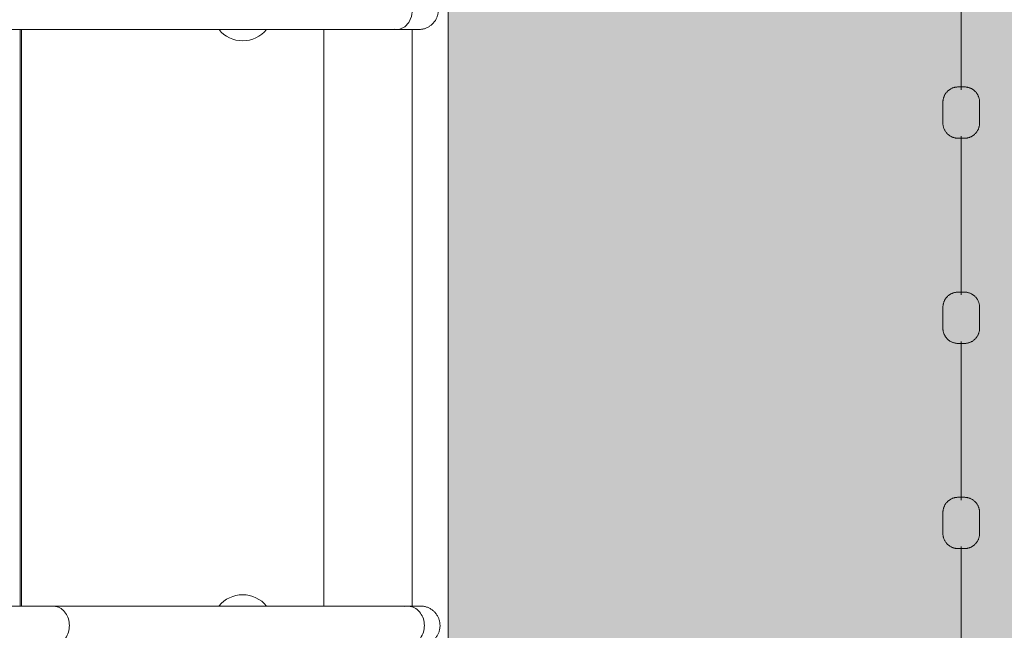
# Model space of a CAD drawing. Header units: millimetres. Extents: x 2016 to 102618, y -16590 to 68005.
# Tile 279 of 654: x 68083 to 69042, y 37715 to 38311. Entities that reach past the tile are written whole.
import ezdxf

# ---------------------------------------------------------------- set-up
doc = ezdxf.new("R2010")
doc.units = ezdxf.units.MM
for name, color, linetype, lineweight in [('A-DETL', 90, 'Continuous', 18), ('A-GENM', 13, 'Continuous', 13), ('A-WALL', 113, 'Continuous', 13), ('Q-SPCQ', 91, 'Continuous', 13)]:
    doc.layers.add(name, color=color, linetype=linetype, lineweight=lineweight)
doc.layers.add('Water', color=131, linetype='Continuous')

# ---------------------------------------------------------------- blocks, each defined once
blk = doc.blocks.new('43_VCS_SE_goot_rooster_schuin - 28_VCS_RVS wand-gootrooster 25000mm-4108952-00 Begane grond')
at = {"layer": 'Q-SPCQ'}
for p, q in [((-11070.2, 147.1), (-10508.03, 147.1)), ((-10508.02, 145.79), (-11070.19, 145.79)), ((-11070.17, -148.81), (-10508.12, -148.81))]:
    blk.add_line(p, q, dxfattribs=at)
blk = doc.blocks.new('72_VCS_SE_basintrap - basintrap-V274-00 Begane grond')
at = {"layer": 'A-GENM', "lineweight": 5}
for p, q in [((372, 0), (-372, 0)), ((281, -39.7), (281, -385.06)), ((319, -385.06), (319, -39.7)), ((-319, -49.62), (-319, -387.15)), ((-319, -49.62), (-318.71, -52.22)), ((-281.29, -52.23), (-281, -49.62)), ((-281, -387.15), (-281, -49.62)), ((-319, -127.86), (-319, -466.5)), ((-281, -466.5), (-281, -127.86)), ((281, -126.8), (281, -466)), ((319, -466), (319, -126.8)), ((-319, -466.5), (-319, -747.62)), ((-281, -747.62), (-281, -466.5)), ((281, -466), (281, -750)), ((319, -750), (319, -466)), ((-319, -747.62), (-319, -831)), ((-281, -797.34), (-281, -747.62)), ((281, -750), (281, -831)), ((319, -798.58), (319, -750))]:
    blk.add_line(p, q, dxfattribs=at)
at = {"layer": 'A-GENM', "lineweight": 5, "flags": 128}
for points in [[(-319, -28.45), (-318.98, -27.69), (-318.94, -26.93), (-318.86, -26.18), (-318.76, -25.43), (-318.62, -24.68), (-318.46, -23.94), (-318.26, -23.2), (-318.04, -22.48), (-317.78, -21.76), (-317.5, -21.05), (-317.19, -20.36), (-316.85, -19.68), (-316.49, -19.01), (-316.1, -18.36), (-315.68, -17.73), (-315.24, -17.11), (-314.77, -16.51), (-314.28, -15.93), (-313.77, -15.36), (-313.24, -14.82), (-312.68, -14.31), (-312.11, -13.81), (-311.51, -13.34), (-310.9, -12.89), (-310.27, -12.47), (-309.62, -12.07), (-308.96, -11.7), (-308.28, -11.35), (-307.59, -11.03), (-306.88, -10.74), (-306.17, -10.48), (-305.45, -10.25), (-304.72, -10.05), (-303.98, -9.87), (-303.23, -9.73), (-302.48, -9.62), (-301.72, -9.53), (-300.96, -9.48), (-300.21, -9.45), (-300, -9.45)], [(-300, -9.45), (-299.24, -9.47), (-298.48, -9.51), (-297.73, -9.59), (-296.97, -9.7), (-296.23, -9.83), (-295.48, -10), (-294.75, -10.19), (-294.02, -10.42), (-293.31, -10.67), (-292.6, -10.95), (-291.91, -11.26), (-291.23, -11.6), (-290.56, -11.96), (-289.91, -12.36), (-289.27, -12.77), (-288.65, -13.21), (-288.05, -13.68), (-287.47, -14.17), (-286.91, -14.68), (-286.37, -15.22), (-285.85, -15.77), (-285.36, -16.35), (-284.88, -16.94), (-284.44, -17.56), (-284.01, -18.19), (-283.61, -18.84), (-283.24, -19.5), (-282.9, -20.18), (-282.58, -20.87), (-282.29, -21.57), (-282.03, -22.28), (-281.8, -23.01), (-281.59, -23.74), (-281.42, -24.48), (-281.28, -25.22), (-281.16, -25.98), (-281.08, -26.73), (-281.02, -27.49), (-281, -28.25), (-281, -28.45)], [(281, -26.8), (281.02, -26.04), (281.06, -25.28), (281.14, -24.52), (281.24, -23.77), (281.38, -23.02), (281.54, -22.28), (281.74, -21.55), (281.96, -20.82), (282.22, -20.1), (282.5, -19.4), (282.81, -18.7), (283.15, -18.02), (283.51, -17.36), (283.9, -16.71), (284.32, -16.07), (284.76, -15.45), (285.23, -14.85), (285.72, -14.27), (286.23, -13.71), (286.76, -13.17), (287.32, -12.65), (287.89, -12.15), (288.49, -11.68), (289.1, -11.23), (289.73, -10.81), (290.38, -10.41), (291.04, -10.04), (291.72, -9.7), (292.41, -9.38), (293.12, -9.09), (293.83, -8.83), (294.55, -8.6), (295.28, -8.39), (296.02, -8.22), (296.77, -8.07), (297.52, -7.96), (298.28, -7.88), (299.04, -7.82), (299.79, -7.8), (300, -7.8)], [(300, -7.8), (300.76, -7.81), (301.52, -7.86), (302.27, -7.93), (303.03, -8.04), (303.77, -8.18), (304.52, -8.34), (305.25, -8.54), (305.98, -8.76), (306.69, -9.02), (307.4, -9.3), (308.09, -9.61), (308.77, -9.94), (309.44, -10.31), (310.09, -10.7), (310.73, -11.12), (311.35, -11.56), (311.95, -12.02), (312.53, -12.51), (313.09, -13.03), (313.63, -13.56), (314.15, -14.12), (314.64, -14.69), (315.12, -15.29), (315.56, -15.9), (315.99, -16.53), (316.39, -17.18), (316.76, -17.84), (317.1, -18.52), (317.42, -19.21), (317.71, -19.91), (317.97, -20.63), (318.2, -21.35), (318.41, -22.08), (318.58, -22.82), (318.72, -23.57), (318.84, -24.32), (318.92, -25.08), (318.98, -25.83), (319, -26.59), (319, -26.8)], [(-319, -127.86), (-319, -123.89), (-319, -119.92), (-319, -115.96), (-319, -112.03), (-319, -108.11), (-319, -104.23), (-319, -100.39), (-319, -96.59), (-319, -92.84), (-319, -89.15), (-319, -85.52), (-319, -81.96), (-319, -78.47), (-319, -75.06), (-319, -71.73), (-319, -68.5), (-319, -65.36), (-319, -62.31), (-319, -59.38), (-319, -56.55), (-319, -53.84), (-319, -51.24), (-319, -48.77), (-319, -46.43), (-319, -44.21), (-319, -42.13), (-319, -40.19), (-319, -38.38), (-319, -36.72), (-319, -35.21), (-319, -33.84), (-319, -32.63), (-319, -31.56), (-319, -30.65), (-319, -29.9), (-319, -29.3), (-319, -28.86), (-319, -28.58), (-319, -28.46), (-319, -28.45)], [(-319, -28.45), (-319, -28.53), (-319, -28.77), (-319, -29.17), (-319, -29.72), (-319, -30.43), (-319, -31.3), (-319, -32.32), (-319, -33.5), (-319, -34.83), (-319, -36.3), (-319, -37.92), (-319, -39.69), (-319, -41.59), (-319, -43.64), (-319, -45.82), (-319, -48.13), (-319, -49.62)], [(-281, -49.62), (-281, -47.23), (-281, -44.97), (-281, -42.84), (-281, -40.85), (-281, -39), (-281, -37.29), (-281, -35.72), (-281, -34.3), (-281, -33.03), (-281, -31.92), (-281, -30.95), (-281, -30.14), (-281, -29.49), (-281, -29), (-281, -28.66), (-281, -28.48), (-281, -28.45)], [(-281, -28.45), (-281, -28.53), (-281, -28.77), (-281, -29.17), (-281, -29.72), (-281, -30.43), (-281, -31.3), (-281, -32.32), (-281, -33.5), (-281, -34.83), (-281, -36.3), (-281, -37.92), (-281, -39.69), (-281, -41.59), (-281, -43.64), (-281, -45.82), (-281, -48.13), (-281, -50.56), (-281, -53.13), (-281, -55.81), (-281, -58.6), (-281, -61.51), (-281, -64.52), (-281, -67.64), (-281, -70.85), (-281, -74.15), (-281, -77.54), (-281, -81.01), (-281, -84.55), (-281, -88.17), (-281, -91.84), (-281, -95.58), (-281, -99.36), (-281, -103.19), (-281, -107.06), (-281, -110.97), (-281, -114.9), (-281, -118.85), (-281, -122.82), (-281, -126.79), (-281, -127.86)], [(281, -126.8), (281, -122.8), (281, -118.81), (281, -114.83), (281, -110.87), (281, -106.93), (281, -103.03), (281, -99.16), (281, -95.34), (281, -91.57), (281, -87.86), (281, -84.2), (281, -80.62), (281, -77.11), (281, -73.68), (281, -70.33), (281, -67.08), (281, -63.92), (281, -60.86), (281, -57.91), (281, -55.06), (281, -52.33), (281, -49.72), (281, -47.24), (281, -44.88), (281, -42.65), (281, -40.56), (281, -38.6), (281, -36.79), (281, -35.12), (281, -33.59), (281, -32.22), (281, -31), (281, -29.93), (281, -29.01), (281, -28.25), (281, -27.65), (281, -27.21), (281, -26.93), (281, -26.8), (281, -26.8)], [(281, -26.8), (281, -26.88), (281, -27.12), (281, -27.52), (281, -28.08), (281, -28.79), (281, -29.66), (281, -30.69), (281, -31.87), (281, -33.21), (281, -34.69), (281, -36.32), (281, -38.1), (281, -39.7)], [(319, -39.7), (319, -37.81), (319, -36.06), (319, -34.45), (319, -32.99), (319, -31.68), (319, -30.52), (319, -29.52), (319, -28.67), (319, -27.98), (319, -27.44), (319, -27.07), (319, -26.85), (319, -26.8)], [(319, -26.8), (319, -26.88), (319, -27.12), (319, -27.52), (319, -28.08), (319, -28.79), (319, -29.66), (319, -30.69), (319, -31.87), (319, -33.21), (319, -34.69), (319, -36.32), (319, -38.1), (319, -40.02), (319, -42.07), (319, -44.26), (319, -46.59), (319, -49.04), (319, -51.62), (319, -54.31), (319, -57.13), (319, -60.05), (319, -63.08), (319, -66.22), (319, -69.45), (319, -72.77), (319, -76.18), (319, -79.67), (319, -83.23), (319, -86.86), (319, -90.56), (319, -94.32), (319, -98.13), (319, -101.98), (319, -105.87), (319, -109.8), (319, -113.76), (319, -117.73), (319, -121.72), (319, -125.72), (319, -126.8)], [(-300, -34.6), (-306.5, -35.51), (-312.21, -38.11), (-316.45, -42.11), (-318.71, -47.01), (-319, -49.62)], [(-281, -49.62), (-281.29, -47.02), (-283.55, -42.11), (-287.78, -38.12), (-293.5, -35.51), (-300, -34.6)], [(-319, -387.15), (-319, -389.64), (-319, -392.26), (-319, -395), (-319, -397.86), (-319, -400.82), (-319, -403.89), (-319, -407.05), (-319, -410.32), (-319, -413.67), (-319, -417.11), (-319, -420.62), (-319, -424.22), (-319, -427.87), (-319, -431.59), (-319, -435.37), (-319, -439.19), (-319, -443.06), (-319, -446.97), (-319, -450.91), (-319, -454.87), (-319, -458.85), (-319, -462.84), (-319, -466.5)], [(-281, -466.5), (-281, -462.5), (-281, -458.51), (-281, -454.53), (-281, -450.57), (-281, -446.63), (-281, -442.73), (-281, -438.86), (-281, -435.04), (-281, -431.27), (-281, -427.56), (-281, -423.9), (-281, -420.32), (-281, -416.81), (-281, -413.38), (-281, -410.03), (-281, -406.78), (-281, -403.62), (-281, -400.56), (-281, -397.61), (-281, -394.76), (-281, -392.03), (-281, -389.42), (-281, -387.15)], [(281, -385.06), (281, -387.47), (281, -390.01), (281, -392.67), (281, -395.45), (281, -398.34), (281, -401.34), (281, -404.44), (281, -407.64), (281, -410.94), (281, -414.32), (281, -417.78), (281, -421.32), (281, -424.94), (281, -428.62), (281, -432.36), (281, -436.15), (281, -439.99), (281, -443.87), (281, -447.79), (281, -451.74), (281, -455.71), (281, -459.69), (281, -463.69), (281, -466)], [(319, -466), (319, -462), (319, -458.01), (319, -454.03), (319, -450.07), (319, -446.13), (319, -442.23), (319, -438.36), (319, -434.54), (319, -430.77), (319, -427.06), (319, -423.41), (319, -419.82), (319, -416.31), (319, -412.88), (319, -409.54), (319, -406.28), (319, -403.12), (319, -400.06), (319, -397.11), (319, -394.26), (319, -391.54), (319, -388.93), (319, -386.44), (319, -385.06)], [(-319, -747.62), (-319, -751.71), (-319, -755.8), (-319, -759.88), (-319, -763.93), (-319, -767.96), (-319, -771.96), (-319, -775.91), (-319, -779.83), (-319, -783.69), (-319, -787.49), (-319, -791.23), (-319, -794.9), (-319, -798.49), (-319, -802), (-319, -805.43), (-319, -808.76), (-319, -812), (-319, -815.13), (-319, -818.15), (-319, -821.06), (-319, -823.86), (-319, -826.53), (-319, -829.07), (-319, -831.49), (-319, -833.77), (-319, -835.91), (-319, -837.91), (-319, -839.77), (-319, -841.48), (-319, -843.04), (-319, -844.45), (-319, -845.7), (-319, -846.8), (-319, -847.73), (-319, -848.51), (-319, -849.13), (-319, -849.58), (-319, -849.87), (-319, -849.99), (-319, -850)], [(-281, -850), (-281, -849.92), (-281, -849.67), (-281, -849.26), (-281, -848.69), (-281, -847.96), (-281, -847.07), (-281, -846.01), (-281, -844.8), (-281, -843.44), (-281, -841.92), (-281, -840.25), (-281, -838.43), (-281, -836.47), (-281, -834.36), (-281, -832.12), (-281, -829.74), (-281, -827.23), (-281, -824.59), (-281, -821.83), (-281, -818.95), (-281, -815.95), (-281, -812.85), (-281, -809.64), (-281, -806.34), (-281, -802.94), (-281, -799.45), (-281, -795.87), (-281, -792.23), (-281, -788.5), (-281, -784.72), (-281, -780.87), (-281, -776.97), (-281, -773.03), (-281, -769.04), (-281, -765.02), (-281, -760.97), (-281, -756.9), (-281, -752.82), (-281, -748.73), (-281, -747.62)], [(281, -750), (281, -754), (281, -757.99), (281, -761.97), (281, -765.93), (281, -769.87), (281, -773.77), (281, -777.64), (281, -781.46), (281, -785.23), (281, -788.94), (281, -792.59), (281, -796.18), (281, -799.69), (281, -803.12), (281, -806.46), (281, -809.72), (281, -812.88), (281, -815.94), (281, -818.89), (281, -821.74), (281, -824.46), (281, -827.07), (281, -829.56), (281, -831.92), (281, -834.15), (281, -836.24), (281, -838.2), (281, -840.01), (281, -841.68), (281, -843.2), (281, -844.58), (281, -845.8), (281, -846.87), (281, -847.79), (281, -848.54), (281, -849.15), (281, -849.59), (281, -849.87), (281, -849.99), (281, -850)], [(319, -850), (319, -849.92), (319, -849.68), (319, -849.28), (319, -848.72), (319, -848.01), (319, -847.13), (319, -846.11), (319, -844.92), (319, -843.59), (319, -842.11), (319, -840.48), (319, -838.7), (319, -836.78), (319, -834.73), (319, -832.53), (319, -830.21), (319, -827.76), (319, -825.18), (319, -822.48), (319, -819.67), (319, -816.75), (319, -813.72), (319, -810.58), (319, -807.35), (319, -804.03), (319, -800.62), (319, -797.13), (319, -793.57), (319, -789.93), (319, -786.24), (319, -782.48), (319, -778.67), (319, -774.82), (319, -770.92), (319, -767), (319, -763.04), (319, -759.07), (319, -755.08), (319, -751.08), (319, -750)]]:
    blk.add_lwpolyline(points, dxfattribs=at)
at = {"layer": 'A-GENM', "lineweight": 5}
for points in [[(300, -23.03), (297.79, -23.03), (293.37, -23.72), (287.54, -26.67), (283.2, -31.2), (280.91, -36.75), (280.9, -40.69), (281.29, -42.6)], [(318.71, -42.6), (319.1, -40.69), (319.1, -36.76), (316.79, -31.2), (312.47, -26.68), (306.63, -23.72), (302.21, -23.03), (300, -23.03)]]:
    blk.add_open_spline(points, degree=3, dxfattribs=at)
for points, knots in [([(281.16, -387.13), (280.91, -385.51), (281.01, -381.96), (283.2, -376.82), (287.53, -372.42), (293.36, -369.54), (297.79, -368.88), (300, -368.88)], [0.459217, 0.459217, 0.459217, 0.459217, 0.5555556, 0.6666667, 0.7777778, 0.8888889, 1, 1, 1, 1]), ([(300, -368.88), (302.21, -368.88), (306.64, -369.54), (312.48, -372.42), (316.8, -376.82), (319.06, -382.14), (319.09, -385.85), (318.76, -387.62)], [0, 0, 0, 0, 0.1111111, 0.2222222, 0.3333333, 0.4444444, 0.5507056, 0.5507056, 0.5507056, 0.5507056])]:
    blk.add_open_spline(points, degree=3, knots=knots, dxfattribs=at)
at = {"layer": 'Q-SPCQ'}
for p, q in [((375, 0), (372, 0)), ((372, 0), (372, -35)), ((375, -35), (375, 0)), ((-372, 0), (-375, 0)), ((-375, 0), (-375, -35)), ((-372, -35), (-372, 0))]:
    blk.add_line(p, q, dxfattribs=at)
for centre, start, end in [((-300, -200), 129.22589, 180), ((-300, -200), 0, 50.77288), ((300, -200), 129.14693, 180), ((300, -200), 0, 50.85307), ((-300, -200), 180, 230.39994), ((-300, -200), 309.60006, 360), ((300, -200), 180, 230.39707), ((300, -200), 309.60293, 360), ((-300, -850), 129.65685, 180), ((-300, -850), 0, 50.34315), ((300, -850), 129.65685, 180), ((300, -850), 0, 50.34315), ((-300, -850), 180, 360), ((300, -850), 180, 360)]:
    blk.add_arc(centre, 30, start, end, dxfattribs=at)
blk = doc.blocks.new('89_VCS_SE_drijflijn - drijflijn-V276-00 Begane grond')
at = {"layer": 'Q-SPCQ'}
for p, q in [((9967.19, 17.84), (9946.72, 17.84)), ((10167.19, 17.84), (10146.72, 17.84)), ((10367.19, 17.84), (10346.72, 17.84)), ((9779.88, 0), (9934.64, 0)), ((9979.88, 0), (10134.64, 0)), ((10179.88, 0), (10334.64, 0)), ((10379.88, 0), (10534.64, 0)), ((9946.72, -17.84), (9967.19, -17.84)), ((10146.72, -17.84), (10167.19, -17.84)), ((10346.72, -17.84), (10367.19, -17.84))]:
    blk.add_line(p, q, dxfattribs=at)
at = {"layer": 'Q-SPCQ', "flags": 128}
for points in [[(9931.87, 3), (9931.89, 3.59), (9931.92, 4.19), (9931.98, 4.78), (9932.06, 5.36), (9932.17, 5.95), (9932.3, 6.53), (9932.45, 7.1), (9932.63, 7.67), (9932.83, 8.23), (9933.05, 8.78), (9933.29, 9.32), (9933.55, 9.85), (9933.84, 10.37), (9934.14, 10.88), (9934.47, 11.38), (9934.81, 11.86), (9935.18, 12.33), (9935.56, 12.79), (9935.96, 13.22), (9936.38, 13.65), (9936.81, 14.05), (9937.26, 14.44), (9937.73, 14.81), (9938.2, 15.16), (9938.7, 15.49), (9939.2, 15.8), (9939.72, 16.09), (9940.25, 16.36), (9940.79, 16.61), (9941.34, 16.83), (9941.9, 17.04), (9942.46, 17.22), (9943.03, 17.38), (9943.61, 17.51), (9944.19, 17.63), (9944.78, 17.72), (9945.37, 17.78), (9945.96, 17.82), (9946.56, 17.84), (9946.72, 17.84)], [(9967.19, 17.84), (9967.78, 17.83), (9968.36, 17.79), (9968.95, 17.74), (9969.53, 17.65), (9970.11, 17.55), (9970.68, 17.42), (9971.25, 17.27), (9971.81, 17.1), (9972.36, 16.9), (9972.91, 16.68), (9973.45, 16.44), (9973.97, 16.18), (9974.49, 15.9), (9974.99, 15.6), (9975.48, 15.28), (9975.96, 14.94), (9976.42, 14.58), (9976.87, 14.2), (9977.31, 13.8), (9977.72, 13.39), (9978.13, 12.96), (9978.51, 12.51), (9978.87, 12.05), (9979.22, 11.58), (9979.55, 11.09), (9979.85, 10.59), (9980.14, 10.08), (9980.41, 9.56), (9980.65, 9.02), (9980.88, 8.48), (9981.08, 7.93), (9981.26, 7.37), (9981.42, 6.8), (9981.55, 6.23), (9981.66, 5.65), (9981.75, 5.07), (9981.81, 4.49), (9981.86, 3.9), (9981.87, 3.32), (9981.87, 3.16)], [(10131.87, 3), (10131.89, 3.59), (10131.92, 4.19), (10131.98, 4.78), (10132.06, 5.36), (10132.17, 5.95), (10132.3, 6.53), (10132.45, 7.1), (10132.63, 7.67), (10132.83, 8.23), (10133.05, 8.78), (10133.29, 9.32), (10133.55, 9.85), (10133.84, 10.37), (10134.14, 10.88), (10134.47, 11.38), (10134.81, 11.86), (10135.18, 12.33), (10135.56, 12.79), (10135.96, 13.22), (10136.38, 13.65), (10136.81, 14.05), (10137.26, 14.44), (10137.73, 14.81), (10138.2, 15.16), (10138.7, 15.49), (10139.2, 15.8), (10139.72, 16.09), (10140.25, 16.36), (10140.79, 16.61), (10141.34, 16.83), (10141.9, 17.04), (10142.46, 17.22), (10143.03, 17.38), (10143.61, 17.51), (10144.19, 17.63), (10144.78, 17.72), (10145.37, 17.78), (10145.96, 17.82), (10146.56, 17.84), (10146.72, 17.84)], [(10167.19, 17.84), (10167.78, 17.83), (10168.36, 17.79), (10168.95, 17.74), (10169.53, 17.65), (10170.11, 17.55), (10170.68, 17.42), (10171.25, 17.27), (10171.81, 17.1), (10172.36, 16.9), (10172.91, 16.68), (10173.45, 16.44), (10173.97, 16.18), (10174.49, 15.9), (10174.99, 15.6), (10175.48, 15.28), (10175.96, 14.94), (10176.42, 14.58), (10176.87, 14.2), (10177.31, 13.8), (10177.72, 13.39), (10178.13, 12.96), (10178.51, 12.51), (10178.87, 12.05), (10179.22, 11.58), (10179.55, 11.09), (10179.85, 10.59), (10180.14, 10.08), (10180.41, 9.56), (10180.65, 9.02), (10180.88, 8.48), (10181.08, 7.93), (10181.26, 7.37), (10181.42, 6.8), (10181.55, 6.23), (10181.66, 5.65), (10181.75, 5.07), (10181.81, 4.49), (10181.86, 3.9), (10181.87, 3.32), (10181.87, 3.16)], [(10331.87, 3), (10331.89, 3.59), (10331.92, 4.19), (10331.98, 4.78), (10332.06, 5.36), (10332.17, 5.95), (10332.3, 6.53), (10332.45, 7.1), (10332.63, 7.67), (10332.83, 8.23), (10333.05, 8.78), (10333.29, 9.32), (10333.55, 9.85), (10333.84, 10.37), (10334.14, 10.88), (10334.47, 11.38), (10334.81, 11.86), (10335.18, 12.33), (10335.56, 12.79), (10335.96, 13.22), (10336.38, 13.65), (10336.81, 14.05), (10337.26, 14.44), (10337.73, 14.81), (10338.2, 15.16), (10338.7, 15.49), (10339.2, 15.8), (10339.72, 16.09), (10340.25, 16.36), (10340.79, 16.61), (10341.34, 16.83), (10341.9, 17.04), (10342.46, 17.22), (10343.03, 17.38), (10343.61, 17.51), (10344.19, 17.63), (10344.78, 17.72), (10345.37, 17.78), (10345.96, 17.82), (10346.56, 17.84), (10346.72, 17.84)], [(10367.19, 17.84), (10367.78, 17.83), (10368.36, 17.79), (10368.95, 17.74), (10369.53, 17.65), (10370.11, 17.55), (10370.68, 17.42), (10371.25, 17.27), (10371.81, 17.1), (10372.36, 16.9), (10372.91, 16.68), (10373.45, 16.44), (10373.97, 16.18), (10374.49, 15.9), (10374.99, 15.6), (10375.48, 15.28), (10375.96, 14.94), (10376.42, 14.58), (10376.87, 14.2), (10377.31, 13.8), (10377.72, 13.39), (10378.13, 12.96), (10378.51, 12.51), (10378.87, 12.05), (10379.22, 11.58), (10379.55, 11.09), (10379.85, 10.59), (10380.14, 10.08), (10380.41, 9.56), (10380.65, 9.02), (10380.88, 8.48), (10381.08, 7.93), (10381.26, 7.37), (10381.42, 6.8), (10381.55, 6.23), (10381.66, 5.65), (10381.75, 5.07), (10381.81, 4.49), (10381.86, 3.9), (10381.87, 3.32), (10381.87, 3.16)], [(9931.87, -3), (9931.87, -3), (9931.87, -2.99), (9931.87, -2.98), (9931.87, -2.96), (9931.87, -2.94), (9931.87, -2.91), (9931.87, -2.88), (9931.87, -2.85), (9931.87, -2.81), (9931.87, -2.76), (9931.87, -2.71), (9931.87, -2.66), (9931.87, -2.6), (9931.87, -2.54), (9931.87, -2.48), (9931.87, -2.41), (9931.87, -2.33), (9931.87, -2.26), (9931.87, -2.17), (9931.87, -2.09), (9931.87, -2), (9931.87, -1.91), (9931.87, -1.82), (9931.87, -1.72), (9931.87, -1.62), (9931.87, -1.52), (9931.87, -1.41), (9931.87, -1.31), (9931.87, -1.2), (9931.87, -1.09), (9931.87, -0.97), (9931.87, -0.86), (9931.87, -0.74), (9931.87, -0.63), (9931.87, -0.51), (9931.87, -0.39), (9931.87, -0.27), (9931.87, -0.15), (9931.87, -0.03), (9931.87, 0.09), (9931.87, 0.21), (9931.87, 0.33), (9931.87, 0.45), (9931.87, 0.56), (9931.87, 0.68), (9931.87, 0.8), (9931.87, 0.91), (9931.87, 1.03), (9931.87, 1.14), (9931.87, 1.25), (9931.87, 1.36), (9931.87, 1.46), (9931.87, 1.57), (9931.87, 1.67), (9931.87, 1.77), (9931.87, 1.86), (9931.87, 1.95), (9931.87, 2.04), (9931.87, 2.13), (9931.87, 2.21), (9931.87, 2.29), (9931.87, 2.37), (9931.87, 2.44), (9931.87, 2.51), (9931.87, 2.57), (9931.87, 2.63), (9931.87, 2.69), (9931.87, 2.74), (9931.87, 2.78), (9931.87, 2.83), (9931.87, 2.86), (9931.87, 2.9), (9931.87, 2.93), (9931.87, 2.95), (9931.87, 2.97), (9931.87, 2.98), (9931.87, 2.99), (9931.87, 3)], [(9931.87, 3), (9931.87, 3), (9931.87, 2.99), (9931.87, 2.98), (9931.87, 2.96), (9931.87, 2.94), (9931.87, 2.91), (9931.87, 2.88), (9931.87, 2.85), (9931.87, 2.81), (9931.87, 2.76), (9931.87, 2.71), (9931.87, 2.66), (9931.87, 2.6), (9931.87, 2.54), (9931.87, 2.48), (9931.87, 2.41), (9931.87, 2.33), (9931.87, 2.26), (9931.87, 2.17), (9931.87, 2.09), (9931.87, 2), (9931.87, 1.91), (9931.87, 1.82), (9931.87, 1.72), (9931.87, 1.62), (9931.87, 1.52), (9931.87, 1.41), (9931.87, 1.31), (9931.87, 1.2), (9931.87, 1.09), (9931.87, 0.97), (9931.87, 0.86), (9931.87, 0.74), (9931.87, 0.63), (9931.87, 0.51), (9931.87, 0.39), (9931.87, 0.27), (9931.87, 0.15), (9931.87, 0.03), (9931.87, -0.09), (9931.87, -0.21), (9931.87, -0.33), (9931.87, -0.45), (9931.87, -0.56), (9931.87, -0.68), (9931.87, -0.8), (9931.87, -0.91), (9931.87, -1.03), (9931.87, -1.14), (9931.87, -1.25), (9931.87, -1.36), (9931.87, -1.46), (9931.87, -1.57), (9931.87, -1.67), (9931.87, -1.77), (9931.87, -1.86), (9931.87, -1.95), (9931.87, -2.04), (9931.87, -2.13), (9931.87, -2.21), (9931.87, -2.29), (9931.87, -2.37), (9931.87, -2.44), (9931.87, -2.51), (9931.87, -2.57), (9931.87, -2.63), (9931.87, -2.69), (9931.87, -2.74), (9931.87, -2.78), (9931.87, -2.83), (9931.87, -2.86), (9931.87, -2.9), (9931.87, -2.93), (9931.87, -2.95), (9931.87, -2.97), (9931.87, -2.98), (9931.87, -2.99), (9931.87, -3)], [(9981.87, 3.16), (9981.87, 3.16), (9981.87, 3.15), (9981.87, 3.14), (9981.87, 3.12), (9981.87, 3.1), (9981.87, 3.07), (9981.87, 3.04), (9981.87, 3), (9981.87, 2.96), (9981.87, 2.91), (9981.87, 2.86), (9981.87, 2.8), (9981.87, 2.74), (9981.87, 2.68), (9981.87, 2.61), (9981.87, 2.53), (9981.87, 2.46), (9981.87, 2.37), (9981.87, 2.29), (9981.87, 2.2), (9981.87, 2.11), (9981.87, 2.01), (9981.87, 1.91), (9981.87, 1.81), (9981.87, 1.71), (9981.87, 1.6), (9981.87, 1.49), (9981.87, 1.38), (9981.87, 1.26), (9981.87, 1.14), (9981.87, 1.03), (9981.87, 0.91), (9981.87, 0.78), (9981.87, 0.66), (9981.87, 0.54), (9981.87, 0.41), (9981.87, 0.29), (9981.87, 0.16), (9981.87, 0.03), (9981.87, -0.09), (9981.87, -0.22), (9981.87, -0.34), (9981.87, -0.47), (9981.87, -0.59), (9981.87, -0.72), (9981.87, -0.84), (9981.87, -0.96), (9981.87, -1.08), (9981.87, -1.2), (9981.87, -1.31), (9981.87, -1.43), (9981.87, -1.54), (9981.87, -1.65), (9981.87, -1.75), (9981.87, -1.86), (9981.87, -1.96), (9981.87, -2.06), (9981.87, -2.15), (9981.87, -2.24), (9981.87, -2.33), (9981.87, -2.41), (9981.87, -2.49), (9981.87, -2.57), (9981.87, -2.64), (9981.87, -2.71), (9981.87, -2.77), (9981.87, -2.83), (9981.87, -2.88), (9981.87, -2.93), (9981.87, -2.98), (9981.87, -3.02), (9981.87, -3.05), (9981.87, -3.08), (9981.87, -3.11), (9981.87, -3.13), (9981.87, -3.14), (9981.87, -3.15), (9981.87, -3.16)], [(9981.87, -3.16), (9981.87, -3.16), (9981.87, -3.15), (9981.87, -3.14), (9981.87, -3.12), (9981.87, -3.1), (9981.87, -3.07), (9981.87, -3.04), (9981.87, -3), (9981.87, -2.96), (9981.87, -2.91), (9981.87, -2.86), (9981.87, -2.8), (9981.87, -2.74), (9981.87, -2.68), (9981.87, -2.61), (9981.87, -2.53), (9981.87, -2.46), (9981.87, -2.37), (9981.87, -2.29), (9981.87, -2.2), (9981.87, -2.11), (9981.87, -2.01), (9981.87, -1.91), (9981.87, -1.81), (9981.87, -1.71), (9981.87, -1.6), (9981.87, -1.49), (9981.87, -1.38), (9981.87, -1.26), (9981.87, -1.14), (9981.87, -1.03), (9981.87, -0.91), (9981.87, -0.78), (9981.87, -0.66), (9981.87, -0.54), (9981.87, -0.41), (9981.87, -0.29), (9981.87, -0.16), (9981.87, -0.03), (9981.87, 0.09), (9981.87, 0.22), (9981.87, 0.34), (9981.87, 0.47), (9981.87, 0.59), (9981.87, 0.72), (9981.87, 0.84), (9981.87, 0.96), (9981.87, 1.08), (9981.87, 1.2), (9981.87, 1.31), (9981.87, 1.43), (9981.87, 1.54), (9981.87, 1.65), (9981.87, 1.75), (9981.87, 1.86), (9981.87, 1.96), (9981.87, 2.06), (9981.87, 2.15), (9981.87, 2.24), (9981.87, 2.33), (9981.87, 2.41), (9981.87, 2.49), (9981.87, 2.57), (9981.87, 2.64), (9981.87, 2.71), (9981.87, 2.77), (9981.87, 2.83), (9981.87, 2.88), (9981.87, 2.93), (9981.87, 2.98), (9981.87, 3.02), (9981.87, 3.05), (9981.87, 3.08), (9981.87, 3.11), (9981.87, 3.13), (9981.87, 3.14), (9981.87, 3.15), (9981.87, 3.16)], [(10131.87, -3), (10131.87, -3), (10131.87, -2.99), (10131.87, -2.98), (10131.87, -2.96), (10131.87, -2.94), (10131.87, -2.91), (10131.87, -2.88), (10131.87, -2.85), (10131.87, -2.81), (10131.87, -2.76), (10131.87, -2.71), (10131.87, -2.66), (10131.87, -2.6), (10131.87, -2.54), (10131.87, -2.48), (10131.87, -2.41), (10131.87, -2.33), (10131.87, -2.26), (10131.87, -2.17), (10131.87, -2.09), (10131.87, -2), (10131.87, -1.91), (10131.87, -1.82), (10131.87, -1.72), (10131.87, -1.62), (10131.87, -1.52), (10131.87, -1.41), (10131.87, -1.31), (10131.87, -1.2), (10131.87, -1.09), (10131.87, -0.97), (10131.87, -0.86), (10131.87, -0.74), (10131.87, -0.63), (10131.87, -0.51), (10131.87, -0.39), (10131.87, -0.27), (10131.87, -0.15), (10131.87, -0.03), (10131.87, 0.09), (10131.87, 0.21), (10131.87, 0.33), (10131.87, 0.45), (10131.87, 0.56), (10131.87, 0.68), (10131.87, 0.8), (10131.87, 0.91), (10131.87, 1.03), (10131.87, 1.14), (10131.87, 1.25), (10131.87, 1.36), (10131.87, 1.46), (10131.87, 1.57), (10131.87, 1.67), (10131.87, 1.77), (10131.87, 1.86), (10131.87, 1.95), (10131.87, 2.04), (10131.87, 2.13), (10131.87, 2.21), (10131.87, 2.29), (10131.87, 2.37), (10131.87, 2.44), (10131.87, 2.51), (10131.87, 2.57), (10131.87, 2.63), (10131.87, 2.69), (10131.87, 2.74), (10131.87, 2.78), (10131.87, 2.83), (10131.87, 2.86), (10131.87, 2.9), (10131.87, 2.93), (10131.87, 2.95), (10131.87, 2.97), (10131.87, 2.98), (10131.87, 2.99), (10131.87, 3)], [(10131.87, 3), (10131.87, 3), (10131.87, 2.99), (10131.87, 2.98), (10131.87, 2.96), (10131.87, 2.94), (10131.87, 2.91), (10131.87, 2.88), (10131.87, 2.85), (10131.87, 2.81), (10131.87, 2.76), (10131.87, 2.71), (10131.87, 2.66), (10131.87, 2.6), (10131.87, 2.54), (10131.87, 2.48), (10131.87, 2.41), (10131.87, 2.33), (10131.87, 2.26), (10131.87, 2.17), (10131.87, 2.09), (10131.87, 2), (10131.87, 1.91), (10131.87, 1.82), (10131.87, 1.72), (10131.87, 1.62), (10131.87, 1.52), (10131.87, 1.41), (10131.87, 1.31), (10131.87, 1.2), (10131.87, 1.09), (10131.87, 0.97), (10131.87, 0.86), (10131.87, 0.74), (10131.87, 0.63), (10131.87, 0.51), (10131.87, 0.39), (10131.87, 0.27), (10131.87, 0.15), (10131.87, 0.03), (10131.87, -0.09), (10131.87, -0.21), (10131.87, -0.33), (10131.87, -0.45), (10131.87, -0.56), (10131.87, -0.68), (10131.87, -0.8), (10131.87, -0.91), (10131.87, -1.03), (10131.87, -1.14), (10131.87, -1.25), (10131.87, -1.36), (10131.87, -1.46), (10131.87, -1.57), (10131.87, -1.67), (10131.87, -1.77), (10131.87, -1.86), (10131.87, -1.95), (10131.87, -2.04), (10131.87, -2.13), (10131.87, -2.21), (10131.87, -2.29), (10131.87, -2.37), (10131.87, -2.44), (10131.87, -2.51), (10131.87, -2.57), (10131.87, -2.63), (10131.87, -2.69), (10131.87, -2.74), (10131.87, -2.78), (10131.87, -2.83), (10131.87, -2.86), (10131.87, -2.9), (10131.87, -2.93), (10131.87, -2.95), (10131.87, -2.97), (10131.87, -2.98), (10131.87, -2.99), (10131.87, -3)], [(10181.87, 3.16), (10181.87, 3.16), (10181.87, 3.15), (10181.87, 3.14), (10181.87, 3.12), (10181.87, 3.1), (10181.87, 3.07), (10181.87, 3.04), (10181.87, 3), (10181.87, 2.96), (10181.87, 2.91), (10181.87, 2.86), (10181.87, 2.8), (10181.87, 2.74), (10181.87, 2.68), (10181.87, 2.61), (10181.87, 2.53), (10181.87, 2.46), (10181.87, 2.37), (10181.87, 2.29), (10181.87, 2.2), (10181.87, 2.11), (10181.87, 2.01), (10181.87, 1.91), (10181.87, 1.81), (10181.87, 1.71), (10181.87, 1.6), (10181.87, 1.49), (10181.87, 1.38), (10181.87, 1.26), (10181.87, 1.14), (10181.87, 1.03), (10181.87, 0.91), (10181.87, 0.78), (10181.87, 0.66), (10181.87, 0.54), (10181.87, 0.41), (10181.87, 0.29), (10181.87, 0.16), (10181.87, 0.03), (10181.87, -0.09), (10181.87, -0.22), (10181.87, -0.34), (10181.87, -0.47), (10181.87, -0.59), (10181.87, -0.72), (10181.87, -0.84), (10181.87, -0.96), (10181.87, -1.08), (10181.87, -1.2), (10181.87, -1.31), (10181.87, -1.43), (10181.87, -1.54), (10181.87, -1.65), (10181.87, -1.75), (10181.87, -1.86), (10181.87, -1.96), (10181.87, -2.06), (10181.87, -2.15), (10181.87, -2.24), (10181.87, -2.33), (10181.87, -2.41), (10181.87, -2.49), (10181.87, -2.57), (10181.87, -2.64), (10181.87, -2.71), (10181.87, -2.77), (10181.87, -2.83), (10181.87, -2.88), (10181.87, -2.93), (10181.87, -2.98), (10181.87, -3.02), (10181.87, -3.05), (10181.87, -3.08), (10181.87, -3.11), (10181.87, -3.13), (10181.87, -3.14), (10181.87, -3.15), (10181.87, -3.16)], [(10181.87, -3.16), (10181.87, -3.16), (10181.87, -3.15), (10181.87, -3.14), (10181.87, -3.12), (10181.87, -3.1), (10181.87, -3.07), (10181.87, -3.04), (10181.87, -3), (10181.87, -2.96), (10181.87, -2.91), (10181.87, -2.86), (10181.87, -2.8), (10181.87, -2.74), (10181.87, -2.68), (10181.87, -2.61), (10181.87, -2.53), (10181.87, -2.46), (10181.87, -2.37), (10181.87, -2.29), (10181.87, -2.2), (10181.87, -2.11), (10181.87, -2.01), (10181.87, -1.91), (10181.87, -1.81), (10181.87, -1.71), (10181.87, -1.6), (10181.87, -1.49), (10181.87, -1.38), (10181.87, -1.26), (10181.87, -1.14), (10181.87, -1.03), (10181.87, -0.91), (10181.87, -0.78), (10181.87, -0.66), (10181.87, -0.54), (10181.87, -0.41), (10181.87, -0.29), (10181.87, -0.16), (10181.87, -0.03), (10181.87, 0.09), (10181.87, 0.22), (10181.87, 0.34), (10181.87, 0.47), (10181.87, 0.59), (10181.87, 0.72), (10181.87, 0.84), (10181.87, 0.96), (10181.87, 1.08), (10181.87, 1.2), (10181.87, 1.31), (10181.87, 1.43), (10181.87, 1.54), (10181.87, 1.65), (10181.87, 1.75), (10181.87, 1.86), (10181.87, 1.96), (10181.87, 2.06), (10181.87, 2.15), (10181.87, 2.24), (10181.87, 2.33), (10181.87, 2.41), (10181.87, 2.49), (10181.87, 2.57), (10181.87, 2.64), (10181.87, 2.71), (10181.87, 2.77), (10181.87, 2.83), (10181.87, 2.88), (10181.87, 2.93), (10181.87, 2.98), (10181.87, 3.02), (10181.87, 3.05), (10181.87, 3.08), (10181.87, 3.11), (10181.87, 3.13), (10181.87, 3.14), (10181.87, 3.15), (10181.87, 3.16)], [(10331.87, -3), (10331.87, -3), (10331.87, -2.99), (10331.87, -2.98), (10331.87, -2.96), (10331.87, -2.94), (10331.87, -2.91), (10331.87, -2.88), (10331.87, -2.85), (10331.87, -2.81), (10331.87, -2.76), (10331.87, -2.71), (10331.87, -2.66), (10331.87, -2.6), (10331.87, -2.54), (10331.87, -2.48), (10331.87, -2.41), (10331.87, -2.33), (10331.87, -2.26), (10331.87, -2.17), (10331.87, -2.09), (10331.87, -2), (10331.87, -1.91), (10331.87, -1.82), (10331.87, -1.72), (10331.87, -1.62), (10331.87, -1.52), (10331.87, -1.41), (10331.87, -1.31), (10331.87, -1.2), (10331.87, -1.09), (10331.87, -0.97), (10331.87, -0.86), (10331.87, -0.74), (10331.87, -0.63), (10331.87, -0.51), (10331.87, -0.39), (10331.87, -0.27), (10331.87, -0.15), (10331.87, -0.03), (10331.87, 0.09), (10331.87, 0.21), (10331.87, 0.33), (10331.87, 0.45), (10331.87, 0.56), (10331.87, 0.68), (10331.87, 0.8), (10331.87, 0.91), (10331.87, 1.03), (10331.87, 1.14), (10331.87, 1.25), (10331.87, 1.36), (10331.87, 1.46), (10331.87, 1.57), (10331.87, 1.67), (10331.87, 1.77), (10331.87, 1.86), (10331.87, 1.95), (10331.87, 2.04), (10331.87, 2.13), (10331.87, 2.21), (10331.87, 2.29), (10331.87, 2.37), (10331.87, 2.44), (10331.87, 2.51), (10331.87, 2.57), (10331.87, 2.63), (10331.87, 2.69), (10331.87, 2.74), (10331.87, 2.78), (10331.87, 2.83), (10331.87, 2.86), (10331.87, 2.9), (10331.87, 2.93), (10331.87, 2.95), (10331.87, 2.97), (10331.87, 2.98), (10331.87, 2.99), (10331.87, 3)], [(10331.87, 3), (10331.87, 3), (10331.87, 2.99), (10331.87, 2.98), (10331.87, 2.96), (10331.87, 2.94), (10331.87, 2.91), (10331.87, 2.88), (10331.87, 2.85), (10331.87, 2.81), (10331.87, 2.76), (10331.87, 2.71), (10331.87, 2.66), (10331.87, 2.6), (10331.87, 2.54), (10331.87, 2.48), (10331.87, 2.41), (10331.87, 2.33), (10331.87, 2.26), (10331.87, 2.17), (10331.87, 2.09), (10331.87, 2), (10331.87, 1.91), (10331.87, 1.82), (10331.87, 1.72), (10331.87, 1.62), (10331.87, 1.52), (10331.87, 1.41), (10331.87, 1.31), (10331.87, 1.2), (10331.87, 1.09), (10331.87, 0.97), (10331.87, 0.86), (10331.87, 0.74), (10331.87, 0.63), (10331.87, 0.51), (10331.87, 0.39), (10331.87, 0.27), (10331.87, 0.15), (10331.87, 0.03), (10331.87, -0.09), (10331.87, -0.21), (10331.87, -0.33), (10331.87, -0.45), (10331.87, -0.56), (10331.87, -0.68), (10331.87, -0.8), (10331.87, -0.91), (10331.87, -1.03), (10331.87, -1.14), (10331.87, -1.25), (10331.87, -1.36), (10331.87, -1.46), (10331.87, -1.57), (10331.87, -1.67), (10331.87, -1.77), (10331.87, -1.86), (10331.87, -1.95), (10331.87, -2.04), (10331.87, -2.13), (10331.87, -2.21), (10331.87, -2.29), (10331.87, -2.37), (10331.87, -2.44), (10331.87, -2.51), (10331.87, -2.57), (10331.87, -2.63), (10331.87, -2.69), (10331.87, -2.74), (10331.87, -2.78), (10331.87, -2.83), (10331.87, -2.86), (10331.87, -2.9), (10331.87, -2.93), (10331.87, -2.95), (10331.87, -2.97), (10331.87, -2.98), (10331.87, -2.99), (10331.87, -3)], [(10381.87, 3.16), (10381.87, 3.16), (10381.87, 3.15), (10381.87, 3.14), (10381.87, 3.12), (10381.87, 3.1), (10381.87, 3.07), (10381.87, 3.04), (10381.87, 3), (10381.87, 2.96), (10381.87, 2.91), (10381.87, 2.86), (10381.87, 2.8), (10381.87, 2.74), (10381.87, 2.68), (10381.87, 2.61), (10381.87, 2.53), (10381.87, 2.46), (10381.87, 2.37), (10381.87, 2.29), (10381.87, 2.2), (10381.87, 2.11), (10381.87, 2.01), (10381.87, 1.91), (10381.87, 1.81), (10381.87, 1.71), (10381.87, 1.6), (10381.87, 1.49), (10381.87, 1.38), (10381.87, 1.26), (10381.87, 1.14), (10381.87, 1.03), (10381.87, 0.91), (10381.87, 0.78), (10381.87, 0.66), (10381.87, 0.54), (10381.87, 0.41), (10381.87, 0.29), (10381.87, 0.16), (10381.87, 0.03), (10381.87, -0.09), (10381.87, -0.22), (10381.87, -0.34), (10381.87, -0.47), (10381.87, -0.59), (10381.87, -0.72), (10381.87, -0.84), (10381.87, -0.96), (10381.87, -1.08), (10381.87, -1.2), (10381.87, -1.31), (10381.87, -1.43), (10381.87, -1.54), (10381.87, -1.65), (10381.87, -1.75), (10381.87, -1.86), (10381.87, -1.96), (10381.87, -2.06), (10381.87, -2.15), (10381.87, -2.24), (10381.87, -2.33), (10381.87, -2.41), (10381.87, -2.49), (10381.87, -2.57), (10381.87, -2.64), (10381.87, -2.71), (10381.87, -2.77), (10381.87, -2.83), (10381.87, -2.88), (10381.87, -2.93), (10381.87, -2.98), (10381.87, -3.02), (10381.87, -3.05), (10381.87, -3.08), (10381.87, -3.11), (10381.87, -3.13), (10381.87, -3.14), (10381.87, -3.15), (10381.87, -3.16)], [(10381.87, -3.16), (10381.87, -3.16), (10381.87, -3.15), (10381.87, -3.14), (10381.87, -3.12), (10381.87, -3.1), (10381.87, -3.07), (10381.87, -3.04), (10381.87, -3), (10381.87, -2.96), (10381.87, -2.91), (10381.87, -2.86), (10381.87, -2.8), (10381.87, -2.74), (10381.87, -2.68), (10381.87, -2.61), (10381.87, -2.53), (10381.87, -2.46), (10381.87, -2.37), (10381.87, -2.29), (10381.87, -2.2), (10381.87, -2.11), (10381.87, -2.01), (10381.87, -1.91), (10381.87, -1.81), (10381.87, -1.71), (10381.87, -1.6), (10381.87, -1.49), (10381.87, -1.38), (10381.87, -1.26), (10381.87, -1.14), (10381.87, -1.03), (10381.87, -0.91), (10381.87, -0.78), (10381.87, -0.66), (10381.87, -0.54), (10381.87, -0.41), (10381.87, -0.29), (10381.87, -0.16), (10381.87, -0.03), (10381.87, 0.09), (10381.87, 0.22), (10381.87, 0.34), (10381.87, 0.47), (10381.87, 0.59), (10381.87, 0.72), (10381.87, 0.84), (10381.87, 0.96), (10381.87, 1.08), (10381.87, 1.2), (10381.87, 1.31), (10381.87, 1.43), (10381.87, 1.54), (10381.87, 1.65), (10381.87, 1.75), (10381.87, 1.86), (10381.87, 1.96), (10381.87, 2.06), (10381.87, 2.15), (10381.87, 2.24), (10381.87, 2.33), (10381.87, 2.41), (10381.87, 2.49), (10381.87, 2.57), (10381.87, 2.64), (10381.87, 2.71), (10381.87, 2.77), (10381.87, 2.83), (10381.87, 2.88), (10381.87, 2.93), (10381.87, 2.98), (10381.87, 3.02), (10381.87, 3.05), (10381.87, 3.08), (10381.87, 3.11), (10381.87, 3.13), (10381.87, 3.14), (10381.87, 3.15), (10381.87, 3.16)], [(9946.72, -17.84), (9946.12, -17.83), (9945.53, -17.79), (9944.94, -17.74), (9944.35, -17.65), (9943.77, -17.55), (9943.19, -17.42), (9942.62, -17.26), (9942.05, -17.09), (9941.49, -16.89), (9940.94, -16.67), (9940.4, -16.43), (9939.86, -16.16), (9939.34, -15.88), (9938.83, -15.57), (9938.34, -15.25), (9937.85, -14.9), (9937.38, -14.54), (9936.93, -14.16), (9936.49, -13.76), (9936.07, -13.34), (9935.66, -12.91), (9935.28, -12.46), (9934.91, -11.99), (9934.56, -11.51), (9934.23, -11.02), (9933.92, -10.51), (9933.63, -10), (9933.36, -9.47), (9933.11, -8.93), (9932.88, -8.38), (9932.68, -7.82), (9932.5, -7.26), (9932.34, -6.68), (9932.2, -6.11), (9932.09, -5.52), (9932, -4.94), (9931.94, -4.35), (9931.89, -3.75), (9931.88, -3.16), (9931.87, -3)], [(9981.87, -3.16), (9981.86, -3.75), (9981.83, -4.33), (9981.77, -4.92), (9981.69, -5.5), (9981.58, -6.08), (9981.45, -6.65), (9981.3, -7.22), (9981.13, -7.78), (9980.93, -8.33), (9980.72, -8.88), (9980.48, -9.41), (9980.22, -9.94), (9979.93, -10.45), (9979.63, -10.96), (9979.31, -11.45), (9978.97, -11.93), (9978.61, -12.39), (9978.23, -12.84), (9977.83, -13.27), (9977.42, -13.69), (9976.99, -14.09), (9976.55, -14.48), (9976.09, -14.84), (9975.61, -15.19), (9975.12, -15.51), (9974.62, -15.82), (9974.11, -16.11), (9973.59, -16.37), (9973.06, -16.62), (9972.51, -16.84), (9971.96, -17.05), (9971.4, -17.23), (9970.84, -17.38), (9970.26, -17.52), (9969.69, -17.63), (9969.11, -17.72), (9968.52, -17.78), (9967.94, -17.82), (9967.35, -17.84), (9967.19, -17.84)], [(10146.72, -17.84), (10146.12, -17.83), (10145.53, -17.79), (10144.94, -17.74), (10144.35, -17.65), (10143.77, -17.55), (10143.19, -17.42), (10142.62, -17.26), (10142.05, -17.09), (10141.49, -16.89), (10140.94, -16.67), (10140.4, -16.43), (10139.86, -16.16), (10139.34, -15.88), (10138.83, -15.57), (10138.34, -15.25), (10137.85, -14.9), (10137.38, -14.54), (10136.93, -14.16), (10136.49, -13.76), (10136.07, -13.34), (10135.66, -12.91), (10135.28, -12.46), (10134.91, -11.99), (10134.56, -11.51), (10134.23, -11.02), (10133.92, -10.51), (10133.63, -10), (10133.36, -9.47), (10133.11, -8.93), (10132.88, -8.38), (10132.68, -7.82), (10132.5, -7.26), (10132.34, -6.68), (10132.2, -6.11), (10132.09, -5.52), (10132, -4.94), (10131.94, -4.35), (10131.89, -3.75), (10131.88, -3.16), (10131.87, -3)], [(10181.87, -3.16), (10181.86, -3.75), (10181.83, -4.33), (10181.77, -4.92), (10181.69, -5.5), (10181.58, -6.08), (10181.45, -6.65), (10181.3, -7.22), (10181.13, -7.78), (10180.93, -8.33), (10180.72, -8.88), (10180.48, -9.41), (10180.22, -9.94), (10179.93, -10.45), (10179.63, -10.96), (10179.31, -11.45), (10178.97, -11.93), (10178.61, -12.39), (10178.23, -12.84), (10177.83, -13.27), (10177.42, -13.69), (10176.99, -14.09), (10176.55, -14.48), (10176.09, -14.84), (10175.61, -15.19), (10175.12, -15.51), (10174.62, -15.82), (10174.11, -16.11), (10173.59, -16.37), (10173.06, -16.62), (10172.51, -16.84), (10171.96, -17.05), (10171.4, -17.23), (10170.84, -17.38), (10170.26, -17.52), (10169.69, -17.63), (10169.11, -17.72), (10168.52, -17.78), (10167.94, -17.82), (10167.35, -17.84), (10167.19, -17.84)], [(10346.72, -17.84), (10346.12, -17.83), (10345.53, -17.79), (10344.94, -17.74), (10344.35, -17.65), (10343.77, -17.55), (10343.19, -17.42), (10342.62, -17.26), (10342.05, -17.09), (10341.49, -16.89), (10340.94, -16.67), (10340.4, -16.43), (10339.86, -16.16), (10339.34, -15.88), (10338.83, -15.57), (10338.34, -15.25), (10337.85, -14.9), (10337.38, -14.54), (10336.93, -14.16), (10336.49, -13.76), (10336.07, -13.34), (10335.66, -12.91), (10335.28, -12.46), (10334.91, -11.99), (10334.56, -11.51), (10334.23, -11.02), (10333.92, -10.51), (10333.63, -10), (10333.36, -9.47), (10333.11, -8.93), (10332.88, -8.38), (10332.68, -7.82), (10332.5, -7.26), (10332.34, -6.68), (10332.2, -6.11), (10332.09, -5.52), (10332, -4.94), (10331.94, -4.35), (10331.89, -3.75), (10331.88, -3.16), (10331.87, -3)], [(10381.87, -3.16), (10381.86, -3.75), (10381.83, -4.33), (10381.77, -4.92), (10381.69, -5.5), (10381.58, -6.08), (10381.45, -6.65), (10381.3, -7.22), (10381.13, -7.78), (10380.93, -8.33), (10380.72, -8.88), (10380.48, -9.41), (10380.22, -9.94), (10379.93, -10.45), (10379.63, -10.96), (10379.31, -11.45), (10378.97, -11.93), (10378.61, -12.39), (10378.23, -12.84), (10377.83, -13.27), (10377.42, -13.69), (10376.99, -14.09), (10376.55, -14.48), (10376.09, -14.84), (10375.61, -15.19), (10375.12, -15.51), (10374.62, -15.82), (10374.11, -16.11), (10373.59, -16.37), (10373.06, -16.62), (10372.51, -16.84), (10371.96, -17.05), (10371.4, -17.23), (10370.84, -17.38), (10370.26, -17.52), (10369.69, -17.63), (10369.11, -17.72), (10368.52, -17.78), (10367.94, -17.82), (10367.35, -17.84), (10367.19, -17.84)]]:
    blk.add_lwpolyline(points, dxfattribs=at)
blk = doc.blocks.new('Walls 12 - Walls 1-3087048-00 Begane grond')
at = {"layer": 'A-WALL'}
blk.add_line((68465, 37738.62), (68465, 38301.04), dxfattribs=at)

msp = doc.modelspace()

# ---------------------------------------------------------------- hatches: boundary and pattern name
at = {"layer": 'Water', "transparency": 33554509}
msp.add_hatch(color=256, dxfattribs=at).paths.add_polyline_path([(89500, 36300), (89500, 61320), (68500, 61320), (68500, 36300), (89154.99, 36300)], flags=0)

# ---------------------------------------------------------------- linework, layer by layer
at = {"layer": 'A-DETL', "lineweight": 13}
msp.add_line((68500, 61320), (68500, 36300), dxfattribs=at)

# ---------------------------------------------------------------- block references
at = {"layer": 'A-WALL'}
msp.add_blockref('Walls 12 - Walls 1-3087048-00 Begane grond', (0, 0), dxfattribs=at)
at = {"layer": 'Q-SPCQ'}
for name, p, rotation in [('43_VCS_SE_goot_rooster_schuin - 28_VCS_RVS wand-gootrooster 25000mm-4108952-00 Begane grond', (68230.21, 48809.14), 90.00000000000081), ('89_VCS_SE_drijflijn - drijflijn-V276-00 Begane grond', (69000, 48176.88), 269.9999999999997), ('72_VCS_SE_basintrap - basintrap-V274-00 Begane grond', (68500, 38020), 269.9999999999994)]:
    msp.add_blockref(name, p, dxfattribs=dict(at, rotation=rotation))

doc.saveas('drawing.dxf')
